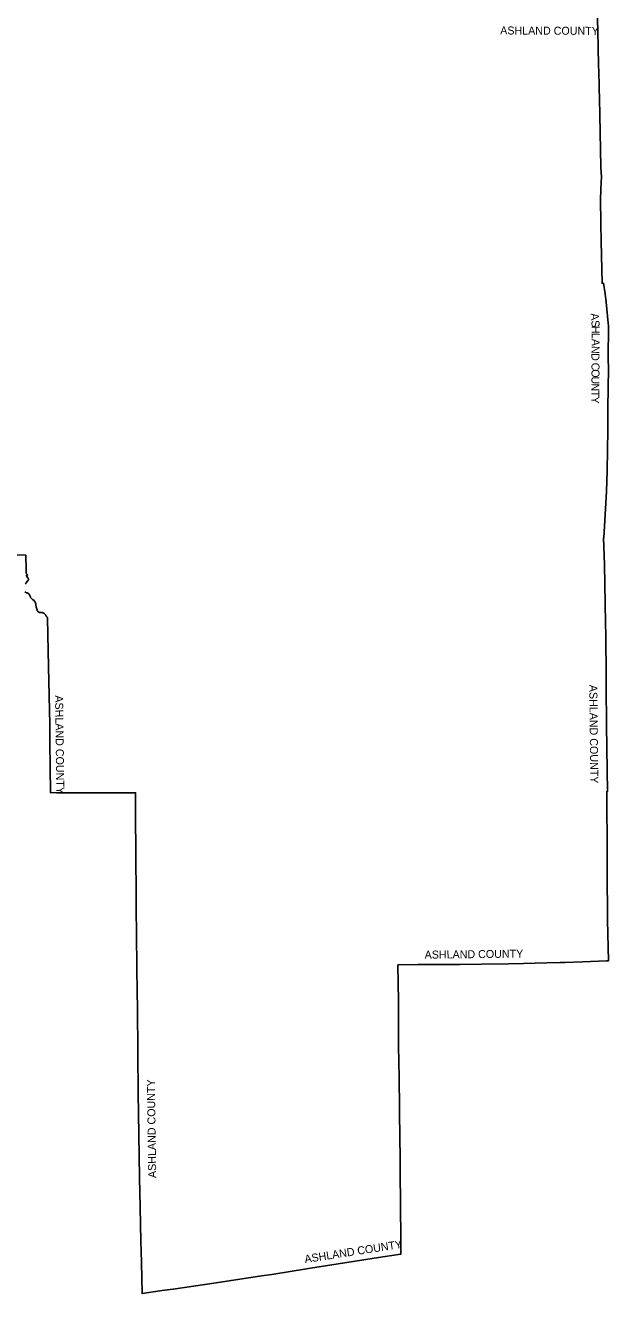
# Model space of a CAD drawing. Extents: x 1857828 to 2277390, y 930619 to 1324581.
# Drawn here: x 1999266 to 2072218, y 930619 to 1089152 of the extents above; entities that cross this region are included whole.
import ezdxf

# ---------------------------------------------------------------- set-up
doc = ezdxf.new("R2010")
doc.units = 0
doc.layers.add('GM_X_Adjacent_County', color=7, linetype='Continuous')
doc.layers.add('GM_X_Adjacent_County_Text', color=7, linetype='Continuous')

msp = doc.modelspace()

# ---------------------------------------------------------------- linework, layer by layer
at = {"layer": 'GM_X_Adjacent_County'}
for points in [[(2070832, 1090054), (2070912, 1086527), (2070964, 1084056), (2070976, 1083468), (2071029, 1081482), (2071119, 1078116), (2071122, 1077956), (2071255, 1071444), (2071304, 1070160), (2071271, 1069577), (2071182, 1067473), (2071243, 1064400), (2071288, 1062148), (2071393, 1056915), (2071559, 1056912), (2071772, 1055614), (2071927, 1054555), (2072167, 1051923), (2072218, 1051578), (2072143, 1047459), (2072179, 1046252), (2072112, 1041354), (2072120, 1038513), (2072055, 1036107), (2072018, 1033424), (2071940, 1030868), (2071602, 1025082), (2071562, 1025082), (2071697, 1021700), (2071830, 1014457), (2071852, 1012905), (2071861, 1011952), (2071887, 1008769), (2071889, 1006520), (2071959, 1001676), (2072021, 996047), (2072065, 993379), (2071978, 993380), (2071988, 991894), (2071996, 990692), (2072013, 988008), (2072047, 982707), (2072077, 978079), (2072089, 977430), (2072091, 977317), (2072186, 972205), (2071957, 972211), (2068961, 972095), (2066744, 972025), (2066175, 972007), (2064496, 971953), (2061567, 971891), (2059699, 971852), (2056314, 971810), (2053649, 971781), (2049264, 971751), (2048367, 971741), (2045852, 971713), (2045928, 967198), (2045931, 966481), (2045929, 963577), (2045947, 961879), (2045955, 961173), (2045986, 960006), (2046012, 957167), (2046048, 954242), (2046060, 953197), (2046126, 947408), (2046150, 945342), (2046150, 945286), (2046161, 944312), (2046172, 943252), (2046190, 941524), (2046230, 937601), (2046240, 936623), (2046246, 935556), (2043971, 935214), (2038391, 934329), (2034945, 933785), (2031637, 933277), (2031111, 933198), (2030108, 933014), (2028816, 932841), (2023140, 931954), (2017738, 931179), (2016684, 931060), (2016073, 930958), (2013857, 930619), (2013775, 934527), (2013715, 937187), (2013620, 941438), (2013537, 945156), (2013479, 950530), (2013389, 955699), (2013382, 956206), (2013338, 960130), (2013327, 961098), (2013273, 965999), (2013234, 968580), (2013231, 969069), (2013226, 970636), (2013158, 976319), (2013145, 977956), (2013122, 980772), (2013088, 985095), (2013083, 985682), (2013045, 990449), (2013055, 993227), (2008503, 993236), (2008414, 993238), (2007698, 993231), (2004504, 993233), (2003206, 993234), (2002881, 993241), (2002395, 993238), (2002342, 999536), (2002323, 1001753), (2002164, 1008987), (2002076, 1013021), (2002030, 1015103), (2001994, 1015172), (2001944, 1015240), (2001888, 1015308), (2001830, 1015380), (2001784, 1015450), (2001732, 1015526), (2001676, 1015594), (2001620, 1015638), (2001558, 1015676), (2001508, 1015704), (2001438, 1015732), (2001374, 1015746), (2001306, 1015754), (2001232, 1015758), (2001174, 1015758), (2001118, 1015762), (2001060, 1015768), (2001004, 1015774), (2000938, 1015792), (2000874, 1015840), (2000826, 1015904), (2000784, 1015974), (2000754, 1016035), (2000726, 1016101), (2000706, 1016171), (2000690, 1016239), (2000664, 1016311), (2000644, 1016363), (2000628, 1016427), (2000610, 1016497), (2000600, 1016549), (2000592, 1016611), (2000584, 1016663), (2000576, 1016729), (2000568, 1016781), (2000556, 1016856), (2000544, 1016910), (2000518, 1016982), (2000496, 1017038), (2000466, 1017100), (2000416, 1017170), (2000370, 1017222), (2000308, 1017296), (2000242, 1017354), (2000180, 1017406), (2000130, 1017442), (2000052, 1017500), (2000002, 1017536), (1999956, 1017586), (1999922, 1017638), (1999896, 1017691), (1999874, 1017741), (1999848, 1017807), (1999816, 1017873), (1999766, 1017951), (1999736, 1018005), (1999688, 1018077), (1999624, 1018143), (1999556, 1018193), (1999490, 1018235), (1999418, 1018233), (1999350, 1018229), (1999288, 1018293), (1999218, 1018365)], [(1999257, 1019336), (1999327, 1019399), (1999377, 1019465), (1999411, 1019515), (1999445, 1019575), (1999481, 1019651), (1999549, 1019723), (1999599, 1019765), (1999663, 1019837), (1999677, 1019901), (1999669, 1019969), (1999638, 1020025), (1999593, 1020089), (1999541, 1020151), (1999454, 1020261), (1999379, 1020354), (1999535, 1020446), (1999481, 1020498), (1999457, 1020540), (1999421, 1020584), (1999397, 1020636), (1999381, 1020682), (1999367, 1020726), (1999365, 1020788), (1999359, 1020838), (1999355, 1020876), (1999353, 1021034), (1999319, 1022909), (1993939, 1022996)]]:
    msp.add_lwpolyline(points, dxfattribs=at)

# ---------------------------------------------------------------- texts
at = {"layer": 'GM_X_Adjacent_County_Text'}
for s, rotation, p in [('ASHLAND COUNTY', 359.75396, (2058653, 1088016)), ('A', 274.88506, (2069960, 1053140)), ('S', 275.46869, (2070037, 1052248)), ('H', 270.48934, (2070100, 1051597)), ('A', 268.96148, (2070095, 1049971)), ('L', 269.01768, (2070108, 1050719)), ('D', 269.57632, (2070063, 1048191)), ('N', 269.02296, (2070079, 1049086)), ('C', 270.93457, (2070063, 1046975)), ('U', 269.36168, (2070070, 1045284)), ('O', 269.60853, (2070076, 1046167)), ('T', 269.25942, (2070049, 1043516)), ('N', 269.27685, (2070060, 1044400)), ('Y', 269.25619, (2070039, 1042768)), ('ASHLAND COUNTY', 270.60687, (2069799, 1006722)), ('ASHLAND COUNTY', 270.74031, (2002985, 1005399)), ('ASHLAND COUNTY', 0.6051, (2049210, 972490)), ('ASHLAND COUNTY', 90.80789, (2015636, 945080)), ('ASHLAND COUNTY', 8.91798, (2034257, 934430))]:
    msp.add_text(s, height=1000, rotation=rotation, dxfattribs=at).set_placement(p)

doc.saveas('drawing.dxf')
